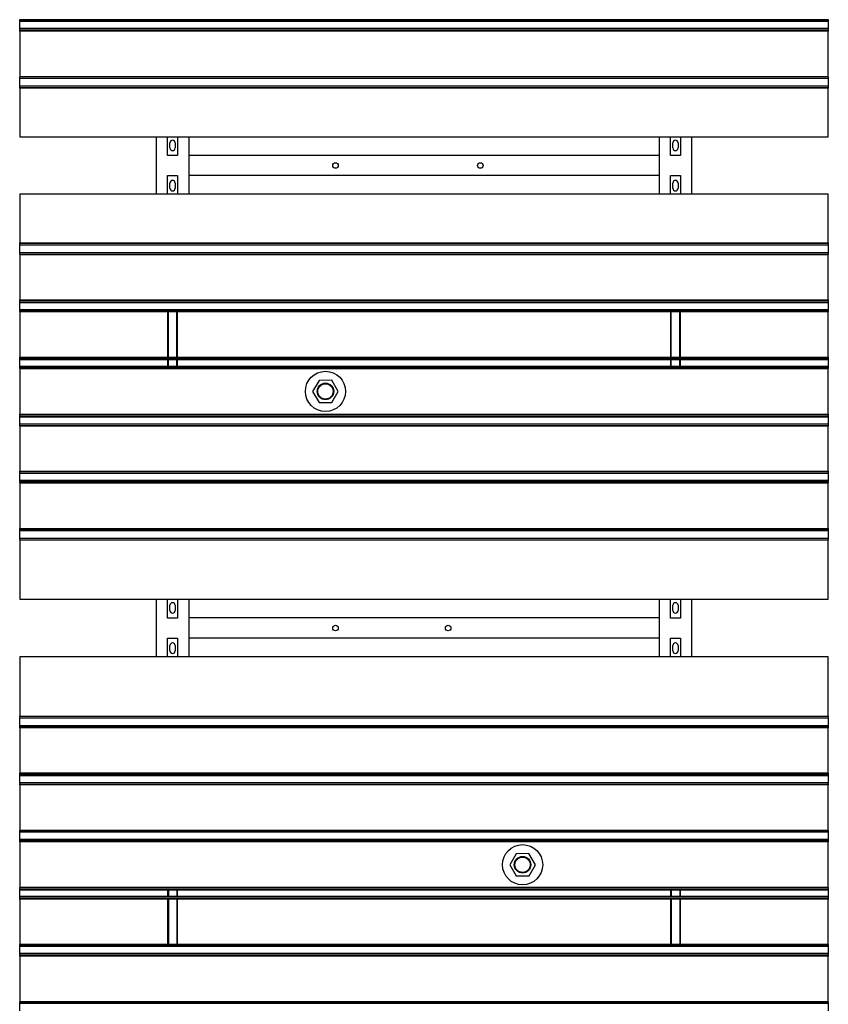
# Model space of a CAD drawing. Extents: x -89225 to 110569, y 13360 to 87647.
# Tile 326 of 478: x 44778 to 46788, y 73974 to 76422. Entities that reach past the tile are written whole.
import ezdxf

# ---------------------------------------------------------------- set-up
doc = ezdxf.new("R2010")
doc.units = 0
doc.layers.add('Iv-Lines 035', color=4, linetype='Continuous')

# ---------------------------------------------------------------- blocks, each defined once
blk = doc.blocks.new('Beluchtingselementen Bosman')
for p, q in [((1284289.4, -861640.7), (1284289.4, -861640)), ((1284289.4, -861643.5), (1284289.4, -861640.7)), ((1286299.4, -861640.7), (1284289.4, -861640.7)), ((1284289.4, -861643.5), (1284289.4, -861644.7)), ((1286299.4, -861643.5), (1284289.4, -861643.5)), ((1284289.4, -861646.3), (1284289.4, -861644.7)), ((1286299.4, -861644.7), (1284289.4, -861644.7)), ((1284289.4, -861662.3), (1284289.4, -861646.3)), ((1286299.4, -861640), (1286299.4, -861640.7)), ((1286299.4, -861640.7), (1286299.4, -861643.5)), ((1286299.4, -861644.7), (1286299.4, -861643.5)), ((1286299.4, -861644.7), (1286299.4, -861646.3)), ((1286299.4, -861646.3), (1286299.4, -861662.3)), ((1284289.4, -861663.8), (1284289.4, -861662.3)), ((1286299.4, -861662.3), (1284289.4, -861662.3)), ((1284289.4, -861663.8), (1284289.4, -861665.1)), ((1286299.4, -861663.8), (1284289.4, -861663.8)), ((1284289.4, -861667.9), (1284289.4, -861665.1)), ((1284289.4, -861668.6), (1284289.4, -861667.9)), ((1286299.4, -861667.9), (1284289.4, -861667.9)), ((1284289.4, -861668.6), (1284289.4, -861782)), ((1286299.4, -861668.6), (1284289.4, -861668.6)), ((1286299.4, -861662.3), (1286299.4, -861663.8)), ((1286299.4, -861665.1), (1286299.4, -861663.8)), ((1286299.4, -861665.1), (1286299.4, -861667.9)), ((1286299.4, -861667.9), (1286299.4, -861668.6)), ((1286299.4, -861782), (1286299.4, -861668.6)), ((1284289.4, -861782.7), (1284289.4, -861782)), ((1286299.4, -861782), (1284289.4, -861782)), ((1286299.4, -861782), (1286299.4, -861782.7)), ((1284289.4, -861785.5), (1284289.4, -861782.7)), ((1286299.4, -861782.7), (1284289.4, -861782.7)), ((1284289.4, -861785.5), (1284289.4, -861786.7)), ((1284289.4, -861788.3), (1284289.4, -861786.7)), ((1286299.4, -861786.7), (1284289.4, -861786.7)), ((1284289.4, -861804.3), (1284289.4, -861788.3)), ((1284289.4, -861805.8), (1284289.4, -861804.3)), ((1284289.4, -861805.8), (1284289.4, -861807.1)), ((1286299.4, -861805.8), (1284289.4, -861805.8)), ((1286299.4, -861782.7), (1286299.4, -861785.5)), ((1286299.4, -861786.7), (1286299.4, -861785.5)), ((1286299.4, -861786.7), (1286299.4, -861788.3)), ((1286299.4, -861788.3), (1286299.4, -861804.3)), ((1286299.4, -861804.3), (1286299.4, -861805.8)), ((1286299.4, -861807.1), (1286299.4, -861805.8)), ((1284289.4, -861809.9), (1284289.4, -861807.1)), ((1284289.4, -861810.6), (1284289.4, -861809.9)), ((1286299.4, -861809.9), (1284289.4, -861809.9)), ((1284289.4, -861810.6), (1284289.4, -861931.3)), ((1286299.4, -861810.6), (1284289.4, -861810.6)), ((1286299.4, -861807.1), (1286299.4, -861809.9)), ((1286299.4, -861809.9), (1286299.4, -861810.6)), ((1286299.4, -861931.3), (1286299.4, -861810.6)), ((1284289.4, -861931.3), (1286299.4, -861931.3)), ((1284629.4, -862074.5), (1284629.4, -861931.3)), ((1284656.9, -861977.9), (1284656.9, -861931.3)), ((1284662.9, -861959.3), (1284662.9, -861946.3)), ((1284675.9, -861946.3), (1284675.9, -861959.3)), ((1284681.9, -861931.3), (1284681.9, -861977.9)), ((1284709.4, -861931.3), (1284709.4, -862074.5)), ((1285879.4, -862074.5), (1285879.4, -861931.3)), ((1285906.9, -861977.9), (1285906.9, -861931.3)), ((1285912.9, -861959.3), (1285912.9, -861946.3)), ((1285925.9, -861946.3), (1285925.9, -861959.3)), ((1285931.9, -861931.3), (1285931.9, -861977.9)), ((1285959.4, -861931.3), (1285959.4, -862074.5)), ((1284681.9, -861977.9), (1284656.9, -861977.9)), ((1285879.4, -861977.8), (1284709.4, -861977.8)), ((1284709.4, -861977.8), (1284709.4, -862021.8)), ((1285879.4, -862021.8), (1285879.4, -861977.8)), ((1285931.9, -861977.9), (1285906.9, -861977.9)), ((1284656.9, -862074.5), (1284656.9, -862027.9)), ((1284656.9, -862027.9), (1284681.9, -862027.9)), ((1284662.9, -862059.5), (1284662.9, -862046.5)), ((1284675.9, -862046.5), (1284675.9, -862059.5)), ((1284681.9, -862027.9), (1284681.9, -862074.5)), ((1285879.4, -862027.8), (1284709.4, -862027.8)), ((1285906.9, -862074.5), (1285906.9, -862027.9)), ((1285906.9, -862027.9), (1285931.9, -862027.9)), ((1285912.9, -862059.5), (1285912.9, -862046.5)), ((1285925.9, -862046.5), (1285925.9, -862059.5)), ((1285931.9, -862027.9), (1285931.9, -862074.5)), ((1286299.4, -862074.5), (1284289.4, -862074.5)), ((1284289.4, -862074.5), (1284289.4, -862195.2)), ((1286299.4, -862195.2), (1286299.4, -862074.5)), ((1284289.4, -862195.9), (1284289.4, -862195.2)), ((1284289.4, -862195.2), (1286299.4, -862195.2)), ((1284289.4, -862198.7), (1284289.4, -862195.9)), ((1284289.4, -862195.9), (1286299.4, -862195.9)), ((1286299.4, -862195.2), (1286299.4, -862195.9)), ((1286299.4, -862195.9), (1286299.4, -862198.7)), ((1284289.4, -862198.7), (1284289.4, -862199.9)), ((1284289.4, -862201.5), (1284289.4, -862199.9)), ((1284289.4, -862199.9), (1286299.4, -862199.9)), ((1284289.4, -862217.5), (1284289.4, -862201.5)), ((1284289.4, -862219), (1284289.4, -862217.5)), ((1284289.4, -862219), (1284289.4, -862220.3)), ((1284289.4, -862219), (1286299.4, -862219)), ((1284289.4, -862223.1), (1284289.4, -862220.3)), ((1284289.4, -862223.8), (1284289.4, -862223.1)), ((1284289.4, -862223.1), (1286299.4, -862223.1)), ((1286299.4, -862199.9), (1286299.4, -862198.7)), ((1286299.4, -862199.9), (1286299.4, -862201.5)), ((1286299.4, -862201.5), (1286299.4, -862217.5)), ((1286299.4, -862217.5), (1286299.4, -862219)), ((1286299.4, -862220.3), (1286299.4, -862219)), ((1286299.4, -862220.3), (1286299.4, -862223.1)), ((1286299.4, -862223.1), (1286299.4, -862223.8)), ((1284289.4, -862223.8), (1284289.4, -862337.2)), ((1284289.4, -862223.8), (1286299.4, -862223.8)), ((1286299.4, -862337.2), (1286299.4, -862223.8)), ((1284289.4, -862337.9), (1284289.4, -862337.2)), ((1284289.4, -862337.2), (1286299.4, -862337.2)), ((1284289.4, -862340.7), (1284289.4, -862337.9)), ((1284289.4, -862337.9), (1286299.4, -862337.9)), ((1284289.4, -862340.7), (1284289.4, -862341.9)), ((1284289.4, -862343.5), (1284289.4, -862341.9)), ((1284289.4, -862341.9), (1286299.4, -862341.9)), ((1284289.4, -862359.5), (1284289.4, -862343.5)), ((1284289.4, -862343.5), (1286299.4, -862343.5)), ((1286299.4, -862337.2), (1286299.4, -862337.9)), ((1286299.4, -862337.9), (1286299.4, -862340.7)), ((1286299.4, -862341.9), (1286299.4, -862340.7)), ((1286299.4, -862341.9), (1286299.4, -862343.5)), ((1286299.4, -862343.5), (1286299.4, -862359.5)), ((1284289.4, -862361), (1284289.4, -862359.5)), ((1284289.4, -862361), (1284289.4, -862362.3)), ((1284289.4, -862361), (1286299.4, -862361)), ((1284289.4, -862365.1), (1284289.4, -862362.3)), ((1284289.4, -862362.3), (1286299.4, -862362.3)), ((1284289.4, -862365.8), (1284289.4, -862365.1)), ((1284289.4, -862365.1), (1286299.4, -862365.1)), ((1284289.4, -862365.8), (1284289.4, -862479.2)), ((1284289.4, -862365.8), (1286299.4, -862365.8)), ((1284656.9, -862365.8), (1284656.9, -862479.2)), ((1284658.9, -862479.2), (1284658.9, -862365.8)), ((1284679.9, -862479.2), (1284679.9, -862365.8)), ((1284681.9, -862479.2), (1284681.9, -862365.8)), ((1285906.9, -862365.8), (1285906.9, -862479.2)), ((1285908.9, -862479.2), (1285908.9, -862365.8)), ((1285929.9, -862479.2), (1285929.9, -862365.8)), ((1285931.9, -862479.2), (1285931.9, -862365.8)), ((1286299.4, -862359.5), (1286299.4, -862361)), ((1286299.4, -862362.3), (1286299.4, -862361)), ((1286299.4, -862362.3), (1286299.4, -862365.1)), ((1286299.4, -862365.1), (1286299.4, -862365.8)), ((1286299.4, -862479.2), (1286299.4, -862365.8)), ((1284289.4, -862479.9), (1284289.4, -862479.2)), ((1284289.4, -862479.2), (1286299.4, -862479.2)), ((1284289.4, -862482.7), (1284289.4, -862479.9)), ((1284289.4, -862479.9), (1286299.4, -862479.9)), ((1284289.4, -862482.7), (1284289.4, -862483.9)), ((1284289.4, -862485.5), (1284289.4, -862483.9)), ((1284289.4, -862483.9), (1286299.4, -862483.9)), ((1284289.4, -862501.5), (1284289.4, -862485.5)), ((1284289.4, -862485.5), (1286299.4, -862485.5)), ((1284656.9, -862485.5), (1284656.9, -862501.5)), ((1284658.9, -862501.5), (1284658.9, -862485.5)), ((1284679.9, -862501.5), (1284679.9, -862485.5)), ((1284681.9, -862501.5), (1284681.9, -862485.5)), ((1285906.9, -862485.5), (1285906.9, -862501.5)), ((1285908.9, -862501.5), (1285908.9, -862485.5)), ((1285929.9, -862501.5), (1285929.9, -862485.5)), ((1285931.9, -862501.5), (1285931.9, -862485.5)), ((1286299.4, -862479.2), (1286299.4, -862479.9)), ((1286299.4, -862479.9), (1286299.4, -862482.7)), ((1286299.4, -862483.9), (1286299.4, -862482.7)), ((1286299.4, -862483.9), (1286299.4, -862485.5)), ((1286299.4, -862485.5), (1286299.4, -862501.5)), ((1284289.4, -862503), (1284289.4, -862501.5)), ((1284289.4, -862501.5), (1286299.4, -862501.5)), ((1284289.4, -862503), (1284289.4, -862504.3)), ((1284289.4, -862503), (1286299.4, -862503)), ((1284289.4, -862507.1), (1284289.4, -862504.3)), ((1284289.4, -862507.8), (1284289.4, -862507.1)), ((1284289.4, -862507.1), (1286299.4, -862507.1)), ((1284289.4, -862507.8), (1284289.4, -862621.2)), ((1284289.4, -862507.8), (1286299.4, -862507.8)), ((1286299.4, -862501.5), (1286299.4, -862503)), ((1286299.4, -862504.3), (1286299.4, -862503)), ((1286299.4, -862504.3), (1286299.4, -862507.1)), ((1286299.4, -862507.1), (1286299.4, -862507.8)), ((1286299.4, -862621.2), (1286299.4, -862507.8)), ((1285033.4, -862537), (1285017.6, -862564.6)), ((1285065.2, -862536.9), (1285033.4, -862537)), ((1285081.2, -862564.4), (1285065.2, -862536.9)), ((1285017.6, -862564.6), (1285033.6, -862592.1)), ((1285065.4, -862592), (1285081.2, -862564.4)), ((1285033.6, -862592.1), (1285065.4, -862592)), ((1284289.4, -862621.9), (1284289.4, -862621.2)), ((1284289.4, -862621.2), (1286299.4, -862621.2)), ((1284289.4, -862624.7), (1284289.4, -862621.9)), ((1284289.4, -862621.9), (1286299.4, -862621.9)), ((1284289.4, -862624.7), (1284289.4, -862625.9)), ((1284289.4, -862627.5), (1284289.4, -862625.9)), ((1284289.4, -862625.9), (1286299.4, -862625.9)), ((1284289.4, -862643.5), (1284289.4, -862627.5)), ((1284289.4, -862627.5), (1286299.4, -862627.5)), ((1286299.4, -862621.2), (1286299.4, -862621.9)), ((1286299.4, -862621.9), (1286299.4, -862624.7)), ((1286299.4, -862625.9), (1286299.4, -862624.7)), ((1286299.4, -862625.9), (1286299.4, -862627.5)), ((1286299.4, -862627.5), (1286299.4, -862643.5)), ((1284289.4, -862645), (1284289.4, -862643.5)), ((1284289.4, -862645), (1284289.4, -862646.3)), ((1284289.4, -862645), (1286299.4, -862645)), ((1284289.4, -862649.1), (1284289.4, -862646.3)), ((1284289.4, -862649.8), (1284289.4, -862649.1)), ((1284289.4, -862649.1), (1286299.4, -862649.1)), ((1284289.4, -862649.8), (1284289.4, -862763.2)), ((1284289.4, -862649.8), (1286299.4, -862649.8)), ((1286299.4, -862643.5), (1286299.4, -862645)), ((1286299.4, -862646.3), (1286299.4, -862645)), ((1286299.4, -862646.3), (1286299.4, -862649.1)), ((1286299.4, -862649.1), (1286299.4, -862649.8)), ((1286299.4, -862763.2), (1286299.4, -862649.8)), ((1284289.4, -862763.9), (1284289.4, -862763.2)), ((1284289.4, -862763.2), (1286299.4, -862763.2)), ((1284289.4, -862766.7), (1284289.4, -862763.9)), ((1284289.4, -862763.9), (1286299.4, -862763.9)), ((1284289.4, -862766.7), (1284289.4, -862767.9)), ((1284289.4, -862769.5), (1284289.4, -862767.9)), ((1284289.4, -862767.9), (1286299.4, -862767.9)), ((1284289.4, -862785.5), (1284289.4, -862769.5)), ((1284289.4, -862787), (1284289.4, -862785.5)), ((1284289.4, -862785.5), (1286299.4, -862785.5)), ((1286299.4, -862763.2), (1286299.4, -862763.9)), ((1286299.4, -862763.9), (1286299.4, -862766.7)), ((1286299.4, -862767.9), (1286299.4, -862766.7)), ((1286299.4, -862767.9), (1286299.4, -862769.5)), ((1286299.4, -862769.5), (1286299.4, -862785.5)), ((1286299.4, -862785.5), (1286299.4, -862787)), ((1284289.4, -862787), (1284289.4, -862788.3)), ((1284289.4, -862787), (1286299.4, -862787)), ((1284289.4, -862791.1), (1284289.4, -862788.3)), ((1284289.4, -862788.3), (1286299.4, -862788.3)), ((1284289.4, -862791.8), (1284289.4, -862791.1)), ((1284289.4, -862791.1), (1286299.4, -862791.1)), ((1284289.4, -862791.8), (1284289.4, -862905.2)), ((1284289.4, -862791.8), (1286299.4, -862791.8)), ((1286299.4, -862788.3), (1286299.4, -862787)), ((1286299.4, -862788.3), (1286299.4, -862791.1)), ((1286299.4, -862791.1), (1286299.4, -862791.8)), ((1286299.4, -862905.2), (1286299.4, -862791.8)), ((1284289.4, -862905.9), (1284289.4, -862905.2)), ((1284289.4, -862905.2), (1286299.4, -862905.2)), ((1284289.4, -862908.7), (1284289.4, -862905.9)), ((1284289.4, -862905.9), (1286299.4, -862905.9)), ((1286299.4, -862905.2), (1286299.4, -862905.9)), ((1286299.4, -862905.9), (1286299.4, -862908.7)), ((1284289.4, -862908.7), (1284289.4, -862909.9)), ((1284289.4, -862908.7), (1286299.4, -862908.7)), ((1284289.4, -862911.5), (1284289.4, -862909.9)), ((1284289.4, -862909.9), (1286299.4, -862909.9)), ((1284289.4, -862927.5), (1284289.4, -862911.5)), ((1284289.4, -862929), (1284289.4, -862927.5)), ((1284289.4, -862929), (1284289.4, -862930.3)), ((1284289.4, -862929), (1286299.4, -862929)), ((1284289.4, -862933.1), (1284289.4, -862930.3)), ((1284289.4, -862933.8), (1284289.4, -862933.1)), ((1284289.4, -862933.1), (1286299.4, -862933.1)), ((1286299.4, -862909.9), (1286299.4, -862908.7)), ((1286299.4, -862909.9), (1286299.4, -862911.5)), ((1286299.4, -862911.5), (1286299.4, -862927.5)), ((1286299.4, -862927.5), (1286299.4, -862929)), ((1286299.4, -862930.3), (1286299.4, -862929)), ((1286299.4, -862930.3), (1286299.4, -862933.1)), ((1286299.4, -862933.1), (1286299.4, -862933.8)), ((1284289.4, -862933.8), (1284289.4, -863081.3)), ((1286299.4, -863081.3), (1286299.4, -862933.8)), ((1284289.4, -863081.3), (1286299.4, -863081.3)), ((1284629.4, -863224.5), (1284629.4, -863081.3)), ((1284656.9, -863127.9), (1284656.9, -863081.3)), ((1284662.9, -863109.3), (1284662.9, -863096.3)), ((1284675.9, -863096.3), (1284675.9, -863109.3)), ((1284681.9, -863081.3), (1284681.9, -863127.9)), ((1284709.4, -863081.3), (1284709.4, -863224.5)), ((1285879.4, -863224.5), (1285879.4, -863081.3)), ((1285906.9, -863127.9), (1285906.9, -863081.3)), ((1285912.9, -863109.3), (1285912.9, -863096.3)), ((1285925.9, -863096.3), (1285925.9, -863109.3)), ((1285931.9, -863081.3), (1285931.9, -863127.9)), ((1285959.4, -863081.3), (1285959.4, -863224.5)), ((1284681.9, -863127.9), (1284656.9, -863127.9)), ((1285879.4, -863127.8), (1284709.4, -863127.8)), ((1284709.4, -863127.8), (1284709.4, -863171.8)), ((1285879.4, -863171.8), (1285879.4, -863127.8)), ((1285931.9, -863127.9), (1285906.9, -863127.9)), ((1284656.9, -863224.5), (1284656.9, -863177.9)), ((1284656.9, -863177.9), (1284681.9, -863177.9)), ((1284681.9, -863177.9), (1284681.9, -863224.5)), ((1285879.4, -863177.8), (1284709.4, -863177.8)), ((1285906.9, -863224.5), (1285906.9, -863177.9)), ((1285906.9, -863177.9), (1285931.9, -863177.9)), ((1285931.9, -863177.9), (1285931.9, -863224.5)), ((1284662.9, -863209.5), (1284662.9, -863196.5)), ((1284675.9, -863196.5), (1284675.9, -863209.5)), ((1285912.9, -863209.5), (1285912.9, -863196.5)), ((1285925.9, -863196.5), (1285925.9, -863209.5)), ((1286299.4, -863224.5), (1284289.4, -863224.5)), ((1284289.4, -863224.5), (1284289.4, -863372)), ((1286299.4, -863372), (1286299.4, -863224.5)), ((1284289.4, -863372.7), (1284289.4, -863372)), ((1284289.4, -863375.5), (1284289.4, -863372.7)), ((1286299.4, -863372.7), (1284289.4, -863372.7)), ((1286299.4, -863372), (1286299.4, -863372.7)), ((1286299.4, -863372.7), (1286299.4, -863375.5)), ((1284289.4, -863375.5), (1284289.4, -863376.7)), ((1284289.4, -863378.3), (1284289.4, -863376.7)), ((1286299.4, -863376.7), (1284289.4, -863376.7)), ((1284289.4, -863394.3), (1284289.4, -863378.3)), ((1284289.4, -863395.8), (1284289.4, -863394.3)), ((1284289.4, -863395.8), (1284289.4, -863397.1)), ((1286299.4, -863395.8), (1284289.4, -863395.8)), ((1284289.4, -863399.9), (1284289.4, -863397.1)), ((1286299.4, -863397.1), (1284289.4, -863397.1)), ((1286299.4, -863376.7), (1286299.4, -863375.5)), ((1286299.4, -863376.7), (1286299.4, -863378.3)), ((1286299.4, -863378.3), (1286299.4, -863394.3)), ((1286299.4, -863394.3), (1286299.4, -863395.8)), ((1286299.4, -863397.1), (1286299.4, -863395.8)), ((1286299.4, -863397.1), (1286299.4, -863399.9)), ((1284289.4, -863400.6), (1284289.4, -863399.9)), ((1286299.4, -863399.9), (1284289.4, -863399.9)), ((1284289.4, -863400.6), (1284289.4, -863514)), ((1286299.4, -863400.6), (1284289.4, -863400.6)), ((1286299.4, -863399.9), (1286299.4, -863400.6)), ((1286299.4, -863514), (1286299.4, -863400.6)), ((1284289.4, -863514.7), (1284289.4, -863514)), ((1286299.4, -863514), (1284289.4, -863514)), ((1284289.4, -863517.5), (1284289.4, -863514.7)), ((1286299.4, -863514.7), (1284289.4, -863514.7)), ((1284289.4, -863517.5), (1284289.4, -863518.7)), ((1286299.4, -863517.5), (1284289.4, -863517.5)), ((1284289.4, -863520.3), (1284289.4, -863518.7)), ((1286299.4, -863518.7), (1284289.4, -863518.7)), ((1284289.4, -863536.3), (1284289.4, -863520.3)), ((1286299.4, -863520.3), (1284289.4, -863520.3)), ((1286299.4, -863514), (1286299.4, -863514.7)), ((1286299.4, -863514.7), (1286299.4, -863517.5)), ((1286299.4, -863518.7), (1286299.4, -863517.5)), ((1286299.4, -863518.7), (1286299.4, -863520.3)), ((1286299.4, -863520.3), (1286299.4, -863536.3)), ((1284289.4, -863537.8), (1284289.4, -863536.3)), ((1284289.4, -863537.8), (1284289.4, -863539.1)), ((1286299.4, -863537.8), (1284289.4, -863537.8)), ((1284289.4, -863541.9), (1284289.4, -863539.1)), ((1284289.4, -863542.6), (1284289.4, -863541.9)), ((1286299.4, -863541.9), (1284289.4, -863541.9)), ((1284289.4, -863542.6), (1284289.4, -863656)), ((1286299.4, -863542.6), (1284289.4, -863542.6)), ((1286299.4, -863536.3), (1286299.4, -863537.8)), ((1286299.4, -863539.1), (1286299.4, -863537.8)), ((1286299.4, -863539.1), (1286299.4, -863541.9)), ((1286299.4, -863541.9), (1286299.4, -863542.6)), ((1286299.4, -863656), (1286299.4, -863542.6)), ((1284289.4, -863656.7), (1284289.4, -863656)), ((1286299.4, -863656), (1284289.4, -863656)), ((1284289.4, -863659.5), (1284289.4, -863656.7)), ((1286299.4, -863656.7), (1284289.4, -863656.7)), ((1284289.4, -863659.5), (1284289.4, -863660.7)), ((1284289.4, -863662.3), (1284289.4, -863660.7)), ((1286299.4, -863660.7), (1284289.4, -863660.7)), ((1284289.4, -863678.3), (1284289.4, -863662.3)), ((1286299.4, -863656), (1286299.4, -863656.7)), ((1286299.4, -863656.7), (1286299.4, -863659.5)), ((1286299.4, -863660.7), (1286299.4, -863659.5)), ((1286299.4, -863660.7), (1286299.4, -863662.3)), ((1286299.4, -863662.3), (1286299.4, -863678.3)), ((1284289.4, -863679.8), (1284289.4, -863678.3)), ((1286299.4, -863678.3), (1284289.4, -863678.3)), ((1284289.4, -863679.8), (1284289.4, -863681.1)), ((1286299.4, -863679.8), (1284289.4, -863679.8)), ((1284289.4, -863683.9), (1284289.4, -863681.1)), ((1284289.4, -863684.6), (1284289.4, -863683.9)), ((1286299.4, -863683.9), (1284289.4, -863683.9)), ((1284289.4, -863684.6), (1284289.4, -863798)), ((1286299.4, -863684.6), (1284289.4, -863684.6)), ((1286299.4, -863678.3), (1286299.4, -863679.8)), ((1286299.4, -863681.1), (1286299.4, -863679.8)), ((1286299.4, -863681.1), (1286299.4, -863683.9)), ((1286299.4, -863683.9), (1286299.4, -863684.6)), ((1286299.4, -863798), (1286299.4, -863684.6)), ((1285523.4, -863713.8), (1285507.6, -863741.4)), ((1285555.2, -863713.7), (1285523.4, -863713.8)), ((1285571.2, -863741.2), (1285555.2, -863713.7)), ((1285507.6, -863741.4), (1285523.6, -863768.9)), ((1285555.4, -863768.8), (1285571.2, -863741.2)), ((1285523.6, -863768.9), (1285555.4, -863768.8)), ((1284289.4, -863798.7), (1284289.4, -863798)), ((1286299.4, -863798), (1284289.4, -863798)), ((1284289.4, -863801.5), (1284289.4, -863798.7)), ((1286299.4, -863798.7), (1284289.4, -863798.7)), ((1284289.4, -863801.5), (1284289.4, -863802.7)), ((1284289.4, -863804.3), (1284289.4, -863802.7)), ((1286299.4, -863802.7), (1284289.4, -863802.7)), ((1284289.4, -863820.3), (1284289.4, -863804.3)), ((1286299.4, -863804.3), (1284289.4, -863804.3)), ((1284656.9, -863804.3), (1284656.9, -863820.3)), ((1284658.9, -863804.3), (1284658.9, -863820.3)), ((1284679.9, -863804.3), (1284679.9, -863820.3)), ((1284681.9, -863820.3), (1284681.9, -863804.3)), ((1285906.9, -863804.3), (1285906.9, -863820.3)), ((1285908.9, -863804.3), (1285908.9, -863820.3)), ((1285929.9, -863804.3), (1285929.9, -863820.3)), ((1285931.9, -863820.3), (1285931.9, -863804.3)), ((1286299.4, -863798), (1286299.4, -863798.7)), ((1286299.4, -863798.7), (1286299.4, -863801.5)), ((1286299.4, -863802.7), (1286299.4, -863801.5)), ((1286299.4, -863802.7), (1286299.4, -863804.3)), ((1286299.4, -863804.3), (1286299.4, -863820.3)), ((1284289.4, -863821.8), (1284289.4, -863820.3)), ((1286299.4, -863820.3), (1284289.4, -863820.3)), ((1284289.4, -863821.8), (1284289.4, -863823.1)), ((1286299.4, -863821.8), (1284289.4, -863821.8)), ((1284289.4, -863825.9), (1284289.4, -863823.1)), ((1284289.4, -863826.6), (1284289.4, -863825.9)), ((1286299.4, -863825.9), (1284289.4, -863825.9)), ((1284289.4, -863826.6), (1284289.4, -863940)), ((1286299.4, -863826.6), (1284289.4, -863826.6)), ((1284656.9, -863826.6), (1284656.9, -863940)), ((1284658.9, -863826.6), (1284658.9, -863940)), ((1284679.9, -863826.6), (1284679.9, -863940)), ((1284681.9, -863940), (1284681.9, -863826.6)), ((1285906.9, -863826.6), (1285906.9, -863940)), ((1285908.9, -863826.6), (1285908.9, -863940)), ((1285929.9, -863826.6), (1285929.9, -863940)), ((1285931.9, -863940), (1285931.9, -863826.6)), ((1286299.4, -863820.3), (1286299.4, -863821.8)), ((1286299.4, -863823.1), (1286299.4, -863821.8)), ((1286299.4, -863823.1), (1286299.4, -863825.9)), ((1286299.4, -863825.9), (1286299.4, -863826.6)), ((1286299.4, -863940), (1286299.4, -863826.6)), ((1284289.4, -863940.7), (1284289.4, -863940)), ((1286299.4, -863940), (1284289.4, -863940)), ((1284289.4, -863943.5), (1284289.4, -863940.7)), ((1286299.4, -863940.7), (1284289.4, -863940.7)), ((1284289.4, -863943.5), (1284289.4, -863944.7)), ((1286299.4, -863943.5), (1284289.4, -863943.5)), ((1284289.4, -863946.3), (1284289.4, -863944.7)), ((1286299.4, -863944.7), (1284289.4, -863944.7)), ((1284289.4, -863962.3), (1284289.4, -863946.3)), ((1286299.4, -863940), (1286299.4, -863940.7)), ((1286299.4, -863940.7), (1286299.4, -863943.5)), ((1286299.4, -863944.7), (1286299.4, -863943.5)), ((1286299.4, -863944.7), (1286299.4, -863946.3)), ((1286299.4, -863946.3), (1286299.4, -863962.3)), ((1284289.4, -863963.8), (1284289.4, -863962.3)), ((1286299.4, -863962.3), (1284289.4, -863962.3)), ((1284289.4, -863963.8), (1284289.4, -863965.1)), ((1286299.4, -863963.8), (1284289.4, -863963.8)), ((1284289.4, -863967.9), (1284289.4, -863965.1)), ((1284289.4, -863968.6), (1284289.4, -863967.9)), ((1286299.4, -863967.9), (1284289.4, -863967.9)), ((1284289.4, -863968.6), (1284289.4, -864082)), ((1286299.4, -863968.6), (1284289.4, -863968.6)), ((1286299.4, -863962.3), (1286299.4, -863963.8)), ((1286299.4, -863965.1), (1286299.4, -863963.8)), ((1286299.4, -863965.1), (1286299.4, -863967.9)), ((1286299.4, -863967.9), (1286299.4, -863968.6)), ((1286299.4, -864082), (1286299.4, -863968.6)), ((1284289.4, -864082.7), (1284289.4, -864082)), ((1286299.4, -864082), (1284289.4, -864082)), ((1284289.4, -864085.5), (1284289.4, -864082.7)), ((1286299.4, -864082.7), (1284289.4, -864082.7)), ((1286299.4, -864082), (1286299.4, -864082.7)), ((1286299.4, -864082.7), (1286299.4, -864085.5)), ((1284289.4, -864085.5), (1284289.4, -864086.7)), ((1284289.4, -864088.3), (1284289.4, -864086.7)), ((1286299.4, -864086.7), (1284289.4, -864086.7)), ((1284289.4, -864104.3), (1284289.4, -864088.3)), ((1286299.4, -864086.7), (1286299.4, -864085.5)), ((1286299.4, -864086.7), (1286299.4, -864088.3)), ((1286299.4, -864088.3), (1286299.4, -864104.3))]:
    blk.add_line(p, q)
for centre, radius in [((1285074.4, -862002.8), 7), ((1285434.4, -862002.8), 7), ((1285049.4, -862564.5), 50), ((1285049.4, -862564.5), 20.5), ((1285049.4, -862564.5), 19), ((1285074.4, -863152.8), 7), ((1285354.4, -863152.8), 7), ((1285539.4, -863741.3), 50), ((1285539.4, -863741.3), 20.5), ((1285539.4, -863741.3), 19)]:
    blk.add_circle(centre, radius)
for centre, start, end in [((1284669.4, -861946.3), 360, 180), ((1285919.4, -861946.3), 0, 180), ((1284669.4, -861959.3), 180, 360), ((1285919.4, -861959.3), 180, 0), ((1284669.4, -862046.5), 0, 180), ((1285919.4, -862046.5), 360, 180), ((1284669.4, -862059.5), 180, 0), ((1285919.4, -862059.5), 180, 360), ((1284669.4, -863096.3), 360, 180), ((1285919.4, -863096.3), 0, 180), ((1284669.4, -863109.3), 180, 360), ((1285919.4, -863109.3), 180, 0), ((1284669.4, -863196.5), 0, 180), ((1285919.4, -863196.5), 360, 180), ((1284669.4, -863209.5), 180, 0), ((1285919.4, -863209.5), 180, 360)]:
    blk.add_arc(centre, 6.5, start, end)

msp = doc.modelspace()

# ---------------------------------------------------------------- block references
at = {"layer": 'Iv-Lines 035'}
msp.add_blockref('Beluchtingselementen Bosman', (-1239510.9, 938062.2), dxfattribs=at)

doc.saveas('drawing.dxf')
